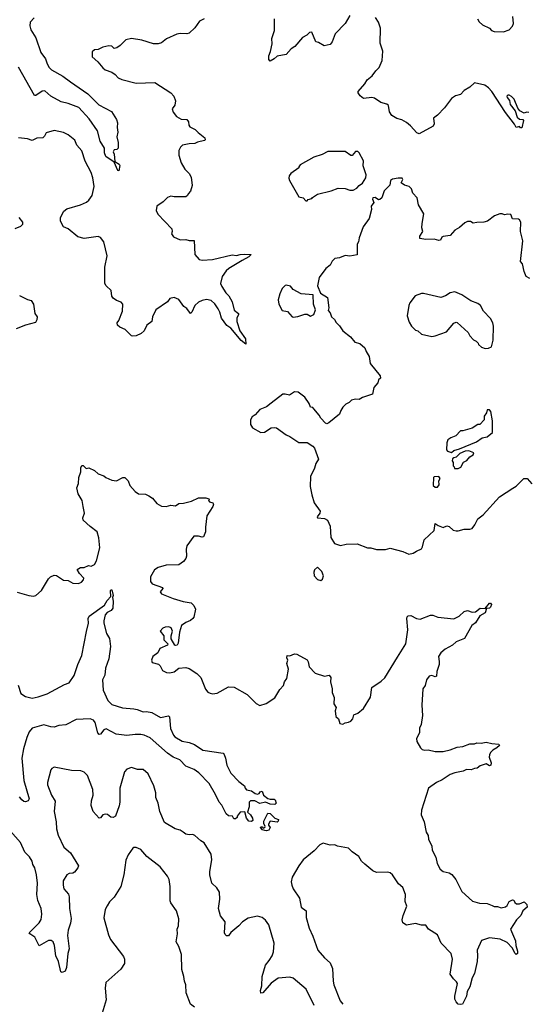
# Model space of a CAD drawing. Extents: x 2057697 to 2160550, y 827490 to 1016834.
# Tile 270 of 509: x 2102496 to 2106893, y 942635 to 951158. Entities that reach past the tile are written whole.
import ezdxf

# ---------------------------------------------------------------- set-up
doc = ezdxf.new("R2010")
doc.units = 0

msp = doc.modelspace()

# ---------------------------------------------------------------- linework, layer by layer
at = {"layer": '0CON20XD'}
for points in [[(2102620.6, 951175), (2102587.1, 951135), (2102584.2, 951105), (2102591.2, 951071.2), (2102635, 951000), (2102678.9, 950875), (2102719.3, 950819.3), (2102733.3, 950775), (2102750.6, 950745), (2102772.5, 950725), (2102868.6, 950668.6), (2102935, 950619.4), (2103085, 950516.9), (2103182.1, 950422.1), (2103291.7, 950361.7), (2103333.6, 950293.6), (2103343.3, 950265), (2103340, 950225), (2103346.2, 950185), (2103337.5, 950145), (2103350, 950095), (2103350, 950045), (2103337, 950033), (2103315, 950030), (2103306.7, 950015), (2103314.3, 949994.3), (2103320, 949930), (2103356.8, 949906.8), (2103362.5, 949895), (2103355, 949850), (2103345, 949852.5), (2103313.9, 949923.9), (2103242.5, 949975), (2103231.2, 950005), (2103230.9, 950045), (2103193.4, 950105), (2103170.9, 950195), (2103099, 950299), (2103008.4, 950398.4), (2102915, 950433.3), (2102854.4, 950445.6), (2102767.1, 950495), (2102715, 950540.8), (2102691.3, 950538.7), (2102635, 950501.2), (2102625, 950501.2), (2102485, 950745.6)], [(2104094.2, 951165), (2104051.9, 951145), (2104014.1, 951085.9), (2103965, 951040), (2103945, 951034), (2103885, 951037.5), (2103857.7, 951032.3), (2103767.3, 950992.7), (2103725, 950956.2), (2103695, 950950), (2103655, 950950), (2103555, 950980), (2103464.2, 950995.8), (2103415, 950983.3), (2103365.9, 950934.1), (2103337.5, 950915), (2103315, 950907.5), (2103295, 950927.5), (2103268.3, 950931.7), (2103215, 950921.2), (2103175, 950900), (2103143, 950897), (2103125, 950880), (2103123.3, 950835), (2103172.7, 950792.7), (2103215, 950740), (2103235, 950723.8), (2103295, 950704.2), (2103324.2, 950684.2), (2103350, 950655), (2103380.7, 950640.7), (2103505, 950608.5), (2103665, 950614.2), (2103805.4, 950525.4), (2103830.8, 950495), (2103844.3, 950455), (2103840.9, 950419.1), (2103816, 950385), (2103825.9, 950355.9), (2103855, 950320), (2103895, 950296), (2103945, 950292.5), (2103957.1, 950275), (2103960, 950245), (2103969.3, 950229.3), (2104015, 950208.6), (2104040.7, 950180.7), (2104100, 950135), (2104102.5, 950117.5), (2104096.7, 950113.3), (2104035, 950098.8), (2104013.8, 950086.2), (2103965, 950084.2), (2103905, 950071.2), (2103888.8, 950055), (2103874.3, 950025.7), (2103874.2, 949985), (2103895, 949917.5), (2103926.7, 949865), (2103965, 949826.7), (2103981.2, 949795), (2103988.8, 949721.2), (2103976.4, 949673.6), (2103955, 949650), (2103950, 949635), (2103935, 949623.8), (2103835, 949623.1), (2103805, 949631.2), (2103775, 949618), (2103737.9, 949582.1), (2103683.8, 949545), (2103679.2, 949505), (2103691.4, 949475), (2103815, 949346.2), (2103817.5, 949325), (2103812, 949305), (2103829.5, 949279.5), (2103885, 949251.2), (2103935, 949255.7), (2103965, 949246.2), (2104006.4, 949246.4), (2104012.9, 949125), (2104051.7, 949081.7), (2104075, 949075.7), (2104165, 949081.1), (2104335, 949121.2), (2104375, 949116), (2104405, 949125.8), (2104445, 949129.2), (2104500, 949125), (2104480, 949105), (2104423.6, 949073.6), (2104306, 949005), (2104283.8, 948985), (2104250, 948935), (2104236.2, 948875), (2104247.7, 948847.7), (2104282.7, 948792.7), (2104307, 948767), (2104335, 948716.7), (2104354.3, 948644.3), (2104392, 948615), (2104392.5, 948605), (2104375.8, 948574.2), (2104375.7, 948545), (2104402, 948465), (2104451.1, 948395), (2104455, 948350), (2104415, 948381.9), (2104325, 948488), (2104290.6, 948510.6), (2104243.2, 948573.2), (2104229.6, 948625), (2104215, 948654.2), (2104185, 948698.1), (2104155, 948726.4), (2104115, 948736.4), (2104075, 948727.5), (2104045, 948711.9), (2104012, 948685), (2103988, 948625), (2103975, 948613.3), (2103945, 948656.7), (2103917.5, 948675), (2103873.8, 948735), (2103835, 948752.9), (2103796.7, 948745), (2103775.6, 948714.4), (2103673.8, 948645), (2103645.8, 948585), (2103641.2, 948545), (2103595.8, 948514.2), (2103573.3, 948465), (2103549.5, 948440.5), (2103505, 948421.2), (2103475, 948417.5), (2103465, 948422.5), (2103410, 948475), (2103362.5, 948495), (2103343.9, 948513.9), (2103341.2, 948535), (2103356, 948555), (2103386.2, 948635), (2103390, 948695), (2103373.6, 948713.6), (2103335, 948726.2), (2103305, 948746.7), (2103294.2, 948764.2), (2103288.8, 948815), (2103246.2, 948855), (2103234, 948875), (2103233.3, 949015), (2103253.3, 949115), (2103224.4, 949235), (2103195, 949272), (2103175, 949281.4), (2103055, 949264.4), (2102998.8, 949278.8), (2102915, 949348.8), (2102876, 949366), (2102848, 949415), (2102848.8, 949445), (2102879.7, 949500.3), (2102905, 949520.8), (2103022.5, 949555), (2103075, 949578.6), (2103095.4, 949594.6), (2103122.9, 949635), (2103141.1, 949715), (2103129.7, 949789.7), (2103115.6, 949835), (2103062.4, 949932.4), (2103035, 950022.5), (2102991.2, 950071.2), (2102972.5, 950115), (2102915, 950161.2), (2102875, 950182), (2102795, 950198.8), (2102725, 950177.5), (2102710.7, 950149.3), (2102695, 950136.2), (2102645, 950132), (2102605, 950111.2), (2102565, 950126.2), (2102485, 950134.2)], [(2105355.8, 951195), (2105314.5, 951125.5), (2105228, 951035), (2105202.7, 950967.3), (2105185, 950943.8), (2105132.3, 950932.3), (2105085, 950960), (2105060, 950965), (2105025, 951050), (2105005, 951047.5), (2104982.5, 951025), (2104946.7, 951005), (2104880, 950925), (2104847.5, 950905), (2104805, 950856.7), (2104725, 950842), (2104700.3, 950819.7), (2104665, 950800), (2104653.8, 950813.8), (2104654, 950845), (2104668.3, 950881.7), (2104682.1, 950947.9), (2104679.5, 950995), (2104703.6, 951065), (2104702.9, 951165)], [(2106905, 950353.8), (2106885, 950356), (2106865, 950348.8), (2106827.7, 950367.7), (2106811.4, 950391.4), (2106779.8, 950469.8), (2106755, 950494.2), (2106735, 950504), (2106723.3, 950505), (2106716.2, 950495), (2106718, 950485), (2106737.2, 950457.2), (2106745, 950423.8), (2106787.5, 950367.5), (2106803.8, 950315), (2106825, 950296.2), (2106854.1, 950294.1), (2106860, 950285), (2106845, 950222.5), (2106835, 950222.5), (2106825, 950232.5), (2106795, 950224), (2106782.3, 950252.3), (2106705, 950354.5), (2106585.9, 950535.9), (2106555, 950569.2), (2106525, 950590), (2106435, 950610), (2106395, 950572.9), (2106344.5, 950545.5), (2106315, 950510), (2106270.9, 950499.1), (2106236.2, 950475), (2106175.7, 950394.3), (2106115, 950331.2), (2106080, 950305), (2106086, 950255), (2106076.7, 950235), (2105955, 950168.9), (2105935, 950177.5), (2105879.7, 950239.7), (2105846.6, 950266.6), (2105805, 950290), (2105762.3, 950302.3), (2105718.3, 950328.3), (2105699.5, 950359.5), (2105691.2, 950415), (2105677, 950427), (2105625, 950442), (2105569.7, 950479.7), (2105545, 950484.3), (2105475, 950476.7), (2105445, 950497.5), (2105427.5, 950525), (2105427.5, 950535), (2105486.1, 950603.9), (2105505, 950635.8), (2105549.2, 950670.8), (2105579.4, 950715), (2105608.6, 950745), (2105634.2, 950805.8), (2105640.8, 950885), (2105619.5, 950955), (2105621.5, 951085), (2105602.9, 951135), (2105577.4, 951177.4)], [(2106460, 951165), (2106475, 951140), (2106505, 951112), (2106565, 951083.3), (2106582.5, 951065), (2106605, 951056.2), (2106687.3, 951052.7), (2106735, 951068.8), (2106765, 951102.5), (2106772, 951125), (2106766.7, 951185)], [(2104985, 949590), (2104995, 949600), (2105025, 949610), (2105030.7, 949619.3), (2105075, 949647.5), (2105195, 949676.7), (2105255, 949700), (2105315, 949696.7), (2105355, 949682.5), (2105385, 949682.5), (2105415, 949700), (2105436.1, 949723.9), (2105465, 949743.3), (2105495, 949790), (2105495.8, 949815), (2105472.3, 949892.3), (2105473.8, 949935), (2105435.9, 950005.9), (2105425, 950016.7), (2105405, 950016.7), (2105375, 949982.5), (2105365, 949983.3), (2105315, 950016.7), (2105165, 950016), (2105115, 949991.2), (2105045, 949968.8), (2104925, 949902.5), (2104912.5, 949885), (2104912.5, 949875), (2104843.3, 949825), (2104830, 949805), (2104827.5, 949785), (2104833.3, 949765), (2104913.6, 949623.6), (2104950, 949615), (2104975, 949590), (2104985, 949590)], [(2106915, 948916.2), (2106883.8, 948935), (2106865, 948977.5), (2106851.2, 949045), (2106832.5, 949065), (2106854.2, 949245), (2106833.8, 949325), (2106836.2, 949405), (2106826.2, 949425), (2106815, 949431.2), (2106763.9, 949433.9), (2106750.7, 949470.7), (2106725, 949473.3), (2106695, 949467.5), (2106675, 949477.5), (2106655, 949476.7), (2106609.3, 949460.7), (2106547.5, 949415), (2106515, 949403.8), (2106455, 949403.3), (2106425, 949396.7), (2106400.8, 949410.8), (2106375, 949411.4), (2106350.4, 949399.6), (2106305, 949358.8), (2106265, 949336.2), (2106225, 949290), (2106165, 949281.2), (2106153.3, 949275), (2106139.3, 949250.7), (2106125, 949247.5), (2106085, 949258.8), (2106015, 949253.8), (2105962.5, 949265), (2105962.5, 949285), (2105986.7, 949325), (2105980, 949355), (2105981.2, 949395), (2105996.2, 949476.2), (2105950, 949555), (2105937.5, 949615), (2105902.5, 949655), (2105890, 949695), (2105870, 949715), (2105830, 949725), (2105800, 949745), (2105813.3, 949775), (2105810, 949785), (2105772.6, 949787.4), (2105725, 949777.1), (2105706.7, 949765), (2105702.5, 949725), (2105652.5, 949675), (2105633.3, 949616.7), (2105615, 949600), (2105605, 949597.5), (2105575, 949618.8), (2105553.8, 949615), (2105551.2, 949605), (2105563.3, 949575), (2105540, 949545), (2105543.3, 949515), (2105521.7, 949438.3), (2105471.2, 949365), (2105435, 949270), (2105430, 949235), (2105418.8, 949215), (2105417.5, 949122.5), (2105355, 949110), (2105315, 949116.7), (2105265, 949096.2), (2105225, 949090), (2105201.7, 949068.3), (2105185, 949032.5), (2105146.7, 949005), (2105090, 948925), (2105076.7, 948855), (2105100.7, 948790.7), (2105161.7, 948751.7), (2105172.5, 948665), (2105168.3, 948641.7)], [(2102487.5, 949445), (2102520, 949405), (2102520, 949385), (2102503, 949367), (2102455, 949347.5)], [(2104865, 948583.8), (2104905, 948590), (2104965, 948610), (2104985, 948607.5), (2105015, 948592.5), (2105043, 948607), (2105057.5, 948645), (2105041.2, 948695), (2105037.5, 948775), (2104935, 948785.8), (2104865, 948821.2), (2104842.3, 948852.3), (2104805, 948860.8), (2104795, 948858), (2104769.7, 948830.3), (2104748, 948785), (2104736.1, 948733.9), (2104740.8, 948695), (2104770.3, 948640.3), (2104815, 948632.5), (2104855, 948586.7), (2104865, 948583.8)], [(2102495, 948770), (2102562.5, 948735), (2102595, 948726.2), (2102615.8, 948695.8), (2102628, 948615), (2102646, 948585), (2102645, 948560), (2102633.6, 948536.4), (2102545, 948513.3), (2102465, 948481.2)], [(2106527, 948313), (2106555, 948313.3), (2106582.5, 948325), (2106596.2, 948385), (2106598.8, 948505), (2106593.3, 948535), (2106575, 948572.5), (2106513.3, 948635), (2106487.5, 948685), (2106465, 948700), (2106403.9, 948723.9), (2106326.1, 948776.1), (2106265, 948803.3), (2106225, 948793.3), (2106183.9, 948766.1), (2106143.6, 948753.6), (2105993.6, 948786.4), (2105975, 948786.7), (2105921.7, 948768.3), (2105875, 948707.5), (2105865.9, 948684.1), (2105852, 948595), (2105868.3, 948538.3), (2105890, 948505), (2105925, 948470), (2105943.6, 948463.6), (2105976.4, 948436.4), (2106065, 948416.7), (2106095, 948420), (2106193.6, 948456.4), (2106255, 948530), (2106275, 948538.8), (2106285, 948536.7), (2106379.3, 948449.3), (2106395, 948420), (2106427, 948387), (2106450, 948375), (2106467, 948357), (2106470, 948345), (2106495, 948323.3), (2106527, 948313)], [(2105168.3, 948641.7), (2105185, 948620), (2105197.5, 948585), (2105223, 948563), (2105236.4, 948536.4), (2105265, 948507.5), (2105294.1, 948464.1), (2105361.2, 948411.2), (2105397.7, 948367.7), (2105442.5, 948355), (2105486.1, 948316.1), (2105496.2, 948285), (2105521.7, 948241.7), (2105532.3, 948182.3), (2105617.5, 948075), (2105620, 948055), (2105605, 948040), (2105597.5, 948015), (2105562.5, 947975), (2105552.5, 947915), (2105465, 947886.7), (2105435, 947870), (2105405, 947872.5), (2105370, 947865), (2105350, 947845), (2105320.7, 947829.3), (2105295, 947802.5), (2105276.7, 947775), (2105265, 947742.5), (2105172.3, 947667.7), (2105155, 947660), (2105144, 947664), (2105105, 947707.5), (2105091.2, 947735), (2105045, 947790), (2105035, 947800), (2105013.3, 947805), (2105002, 947835), (2104965, 947891.2), (2104907.5, 947935), (2104875, 947935.6), (2104833.6, 947906.4), (2104795, 947916.7), (2104774.6, 947915.4), (2104675, 947838.8), (2104635, 947808), (2104575.9, 947784.1), (2104535, 947736.7), (2104510.5, 947719.5), (2104493.8, 947695), (2104493.8, 947655), (2104512.5, 947625), (2104583.9, 947583.9), (2104615, 947586.2), (2104675, 947623.8), (2104705, 947628.8), (2104720, 947625), (2104805, 947563.8), (2104835, 947551.2), (2104915, 947496.7), (2104985, 947498.8), (2105035, 947466.7), (2105048.8, 947448.8), (2105084, 947355), (2105060, 947315), (2105048, 947275), (2105013.8, 947205), (2105012.3, 947117.7), (2105025.7, 947045), (2105047.8, 946975), (2105098.6, 946905), (2105095.7, 946885), (2105073.8, 946855), (2105076.4, 946846.4), (2105135, 946841.1), (2105160.8, 946825), (2105183.8, 946775), (2105190, 946675), (2105222.4, 946622.4), (2105275, 946605.7), (2105323, 946617), (2105419.5, 946619.5), (2105507.3, 946587.3), (2105535.9, 946585.9), (2105585, 946571.2), (2105665, 946572), (2105705, 946583.8), (2105815, 946553.8), (2105865, 946532.5), (2105905, 946538.8), (2105931.7, 946558.3), (2105975, 946577.5), (2105986.2, 946595), (2105998.8, 946655), (2106084.4, 946735.6), (2106095, 946797.5), (2106120.5, 946780.5), (2106165, 946763.3), (2106195, 946776.7), (2106215, 946770), (2106249.3, 946739.3), (2106275, 946733.3), (2106295, 946732.5), (2106347, 946747), (2106395, 946746.7), (2106415, 946754), (2106438.8, 946785), (2106465, 946837.5), (2106509.5, 946870.5), (2106652.9, 947027.1), (2106767.7, 947102.3), (2106795, 947118.8), (2106862.5, 947185), (2106890, 947185), (2106930.7, 947140.7)], [(2106235, 947412.5), (2106255, 947430), (2106305, 947443.3), (2106452.5, 947505), (2106501.3, 947538.7), (2106545, 947545.8), (2106592.5, 947585), (2106592.5, 947685), (2106577, 947767), (2106565, 947780), (2106545, 947780), (2106540, 947755), (2106520, 947725), (2106520, 947695), (2106480, 947655), (2106465, 947652.5), (2106415, 947622.5), (2106335, 947600), (2106315, 947600), (2106272.5, 947555), (2106231.2, 947538.8), (2106205, 947520), (2106196.7, 947495), (2106193.6, 947433.6), (2106202.5, 947422.5), (2106235, 947412.5)], [(2106261.7, 947271.7), (2106295, 947272.5), (2106316.7, 947285), (2106341.2, 947328.8), (2106368.3, 947341.7), (2106395, 947372.5), (2106425, 947392.5), (2106428.3, 947408.3), (2106385, 947425.7), (2106355, 947421.9), (2106307.3, 947402.7), (2106275, 947370), (2106255, 947366.7), (2106245, 947357.5), (2106240.7, 947340.7), (2106250, 947325), (2106250, 947295), (2106258.3, 947288.3), (2106261.7, 947271.7)], [(2102475, 946201.2), (2102575, 946173.3), (2102615, 946168.8), (2102635.8, 946174.2), (2102683.9, 946216.1), (2102745, 946316.7), (2102764, 946336), (2102795, 946350), (2102815, 946346.2), (2102876.1, 946306.1), (2102915, 946303.3), (2102955, 946281.2), (2103005, 946276.2), (2103032.3, 946287.7), (2103049.7, 946310.3), (2103052, 946325), (2103014.7, 946364.7), (2102995, 946397.5), (2103022.9, 946417.1), (2103055, 946416.6), (2103092.7, 946432.7), (2103115, 946428), (2103145, 946441.2), (2103161.4, 946475), (2103189.2, 946585), (2103181.4, 946671.4), (2103168, 946725), (2103105, 946771.2), (2103046.2, 946825), (2103044.2, 946845), (2103056.7, 946885), (2103047, 946943), (2103037.3, 946997.3), (2103001.2, 947055), (2102990.8, 947105), (2103005.7, 947144.3), (2103008, 947195), (2103026.4, 947243.6), (2103025, 947280), (2103035, 947297.5), (2103045, 947297.5), (2103073, 947273), (2103095, 947277.5), (2103145, 947256.7), (2103176.4, 947226.4), (2103225, 947208.8), (2103242.5, 947195), (2103295, 947172), (2103335, 947166.2), (2103390, 947195), (2103406.1, 947196.1), (2103435.7, 947165.7), (2103448.8, 947125), (2103495, 947073.8), (2103525, 947053.8), (2103585, 947051.2), (2103615.9, 947035.9), (2103645, 947016.7), (2103685, 946971.2), (2103725, 946946.2), (2103765, 946943.8), (2103805, 946956.2), (2103845, 946950), (2103875, 946968.8), (2103915, 946972), (2103985, 946991.2), (2104045, 947020), (2104107.7, 947017.7), (2104135, 947010), (2104140, 947005), (2104130, 946995), (2104140, 946985), (2104167.5, 946975), (2104173.3, 946965), (2104168, 946945), (2104117.9, 946862.1), (2104104, 946765), (2104104, 946725), (2104087.7, 946682.3), (2104075, 946678.8), (2104045, 946688), (2104005, 946686.7), (2103945, 946602.5), (2103936.7, 946575), (2103941.2, 946515), (2103935.7, 946494.3), (2103915, 946468.8), (2103875, 946438), (2103765, 946437.5), (2103695, 946415.6), (2103664.2, 946395), (2103628.8, 946335), (2103630, 946295), (2103642, 946275), (2103733.6, 946243.6), (2103736.7, 946235), (2103714, 946205), (2103725, 946186.7), (2103825, 946148), (2103912.1, 946122.1), (2103980, 946110), (2104005, 946086.7), (2104020, 946055), (2104004.1, 945985.9), (2103995, 945973.3), (2103975, 945956.2), (2103935, 945940), (2103898.8, 945915), (2103881.2, 945855), (2103869.3, 945760.7), (2103860, 945745), (2103845, 945740), (2103840, 945745), (2103808.3, 945798.3), (2103807.5, 945825), (2103820, 945865), (2103807.5, 945895), (2103787, 945903), (2103755, 945900), (2103735, 945890), (2103712.5, 945865), (2103743.3, 945825), (2103745, 945790), (2103780, 945755), (2103777.5, 945745), (2103710, 945715), (2103693, 945677), (2103650, 945645), (2103637.5, 945615), (2103642.5, 945595), (2103698.3, 945578.3), (2103712.5, 945565), (2103733.6, 945523.6), (2103767, 945507), (2103795, 945503.8), (2103835, 945514), (2103875, 945544), (2103935, 945549.4), (2103965, 945541.1), (2104029.2, 945499.2), (2104064.3, 945465), (2104105, 945362.5), (2104125, 945337.5), (2104145, 945327.5), (2104165, 945323.3), (2104205, 945327.5), (2104305, 945382), (2104355, 945380), (2104465.8, 945315.8), (2104545, 945240), (2104575, 945222.5), (2104631.7, 945238.3), (2104705, 945286.7), (2104749.3, 945360.7), (2104781.2, 945395), (2104790, 945425), (2104808.8, 945455), (2104823.3, 945535), (2104810, 945585), (2104817.5, 945615), (2104810, 945635), (2104812.5, 945655), (2104835, 945650), (2104875, 945667.5), (2104895, 945666.7), (2104985, 945617.5), (2104995, 945600), (2105003.3, 945555), (2105055, 945500), (2105135, 945476.2), (2105176.7, 945485), (2105190, 945465), (2105187.5, 945425), (2105203.3, 945365), (2105203.6, 945333.6), (2105220.7, 945290.7), (2105218, 945235), (2105237, 945203), (2105227.5, 945175), (2105233.3, 945125), (2105257.5, 945105), (2105270, 945065), (2105295, 945060), (2105315, 945072.5), (2105345, 945076.7), (2105365, 945086.7), (2105380, 945105), (2105389.2, 945140.8), (2105426.1, 945153.9), (2105475, 945196.7), (2105535.8, 945294.2), (2105545, 945376.7), (2105627.9, 945432.1), (2105657.8, 945462.2), (2105769.1, 945640.9), (2105840, 945755), (2105857.3, 945877.3), (2105848.8, 945975), (2105851.2, 945988.8), (2105861.2, 945998.8), (2105885, 946000), (2105934.1, 945974.1), (2105965, 945967.5), (2106055, 946002.5), (2106075, 946002.5), (2106117, 945987), (2106255, 945972), (2106302.5, 945995), (2106345, 946036.2), (2106375, 946043.8), (2106415, 946028), (2106445, 946033.3), (2106485, 946063.3), (2106527.5, 946062.5), (2106565, 946107.5), (2106575, 946107.5), (2106582.5, 946095), (2106575, 946072.5), (2106565, 946063.8), (2106540, 946060), (2106528.8, 946025), (2106482, 945998), (2106442.4, 945937.6), (2106413.3, 945915), (2106349.7, 945800.3), (2106275, 945772.5), (2106245, 945744.2), (2106182, 945708), (2106145, 945678), (2106124.3, 945645), (2106128, 945602), (2106130, 945575), (2106110, 945515), (2106106.7, 945475), (2106095, 945470), (2106065, 945480), (2106043.3, 945475), (2106018.8, 945445), (2106007.5, 945395), (2105988, 945365), (2105979.2, 945225), (2105985.7, 945135), (2105972.3, 945057.7), (2105958.8, 945025), (2105960, 944985), (2105933.8, 944935), (2105935, 944910), (2105966.4, 944856.4), (2105981.7, 944841.7), (2106005, 944833.8), (2106035, 944838.8), (2106095, 944823.8), (2106165, 944822.5), (2106225, 944837.5), (2106285, 944861.2), (2106335, 944866), (2106395, 944890), (2106435, 944890), (2106455, 944898), (2106493.6, 944896.4), (2106535, 944903.3), (2106585, 944891.2), (2106645, 944886.7), (2106652.5, 944875), (2106630, 944855), (2106595, 944836.2), (2106574, 944815), (2106564.2, 944795), (2106561.2, 944775), (2106580, 944725), (2106577.5, 944705), (2106565, 944700), (2106535, 944717.5), (2106485, 944700), (2106459.5, 944680.5), (2106435, 944676.2), (2106405, 944664.2), (2106365, 944666.7), (2106337, 944653), (2106265, 944639.2), (2106225, 944624.2), (2106155, 944578), (2106105, 944555.8), (2106036.2, 944505), (2105976, 944315), (2105973.8, 944275), (2105998, 944215), (2106015.9, 944125.9), (2106034, 944095), (2106036, 944065), (2106064.2, 944005), (2106069.1, 943969.1), (2106099.3, 943909.3), (2106110.8, 943855), (2106138.6, 943805), (2106165, 943784.5), (2106215, 943774.4), (2106239.7, 943759.7), (2106274, 943715), (2106325, 943611.2), (2106417.7, 943527.7), (2106479.3, 943509.3), (2106545, 943508), (2106589.3, 943489.3)], [(2106095, 947110), (2106115, 947111.2), (2106129.3, 947130.7), (2106127.5, 947165), (2106137, 947187), (2106125, 947202.5), (2106085, 947200), (2106080, 947195), (2106077.5, 947125), (2106095, 947110)], [(2105105, 946303.3), (2105118.8, 946315), (2105126.7, 946345), (2105112.3, 946382.3), (2105075, 946420), (2105050, 946395), (2105043.3, 946375), (2105046.7, 946345), (2105075, 946311.2), (2105105, 946303.3)], [(2102483.2, 945396.8), (2102506.4, 945326.4), (2102545, 945298.6), (2102605, 945284.4), (2102655, 945295.5), (2102735, 945322.5), (2102885, 945403.9), (2102925, 945418.5), (2102968.8, 945481.2), (2102998.5, 945575), (2103035.5, 945655), (2103075, 945862.5), (2103090.8, 945935), (2103090, 945975), (2103096.5, 945995), (2103230.3, 946089.7), (2103255, 946130), (2103286.4, 946163.6), (2103282.9, 946215), (2103285, 946223.3), (2103295, 946224), (2103305.7, 946175), (2103298.8, 946155), (2103304.3, 946124.3), (2103302, 946065), (2103287.5, 946045), (2103254.7, 946025.3), (2103236.9, 946005), (2103224.5, 945955.5), (2103224.4, 945935), (2103248.9, 945845), (2103275, 945802.5), (2103282.5, 945732.5), (2103267.3, 945625), (2103240, 945545), (2103232.2, 945485), (2103214.4, 945445), (2103218.1, 945355), (2103260.6, 945265), (2103295, 945230), (2103385, 945200.5), (2103485, 945193.8), (2103514.2, 945185.8), (2103565, 945166.5), (2103595, 945168.9), (2103640.9, 945160.9), (2103715, 945117.5), (2103785, 945133.3), (2103793.8, 945123.8), (2103802, 945022), (2103828.1, 944965), (2103840.5, 944950.5), (2103902.4, 944912.4), (2103965, 944902.2), (2104011.2, 944885), (2104083.3, 944835), (2104257.5, 944807.5), (2104267, 944797), (2104277.5, 944765), (2104290, 944705), (2104325.9, 944635.9), (2104394.3, 944564.3), (2104442.5, 944525), (2104447.5, 944505), (2104460.7, 944490.7), (2104505, 944483.8), (2104535, 944460), (2104555, 944454.3), (2104569.5, 944460.5), (2104577.5, 944475), (2104595, 944480), (2104608.8, 944445), (2104645, 944416.2), (2104665, 944410), (2104700.8, 944410.8), (2104710, 944405), (2104717.1, 944375), (2104705, 944364.2), (2104665, 944367.5), (2104626, 944386), (2104575, 944374), (2104533.8, 944396.2), (2104495, 944397.5), (2104482.5, 944385), (2104484, 944345), (2104468.3, 944298.3), (2104495.9, 944275.9), (2104513.8, 944245), (2104516.2, 944225), (2104505, 944216.7), (2104481.7, 944221.7), (2104460, 944245), (2104445, 944300), (2104405, 944297.5), (2104380, 944265), (2104378.3, 944251.7), (2104365, 944240), (2104351.7, 944241.7), (2104340, 944265), (2104305, 944266.2), (2104285, 944283.8), (2104247.8, 944357.8), (2104223.5, 944385), (2104192.5, 944452.5), (2104136.2, 944545), (2104048.8, 944638.8), (2104008.5, 944668.5), (2103935, 944697.1), (2103882.1, 944752.1), (2103825, 944775.5), (2103775, 944807.7), (2103625, 944940.3), (2103575, 944964.1), (2103545, 944970), (2103495, 944971.6), (2103425, 944960.9), (2103332.2, 944972.2), (2103245, 945019.4), (2103225, 945010.8), (2103195, 944974.2), (2103185, 944971.2), (2103172.5, 944985), (2103150, 945075), (2103133.8, 945095), (2103105, 945107.3), (2102985, 945101.1), (2102895, 945055.5), (2102835, 945047.9), (2102795, 945035.4), (2102765, 945036.2), (2102705, 945055.5), (2102604, 945025), (2102577.1, 944995), (2102556.7, 944943.3), (2102528.5, 944845), (2102515.4, 944765), (2102532.4, 944572.4), (2102579.2, 944415), (2102568.7, 944395), (2102546.7, 944386.7), (2102530.8, 944390.8), (2102515.5, 944405), (2102495, 944430.6)], [(2105046.2, 942625), (2104977.5, 942765), (2104865, 942860), (2104835, 942870.8), (2104735, 942862), (2104672.8, 942817.2), (2104602.5, 942735), (2104585, 942732.5), (2104582, 942755), (2104592, 942795), (2104597.5, 942875), (2104625.5, 942975), (2104656.5, 943015), (2104683.8, 943055), (2104695, 943088.8), (2104698.9, 943165), (2104652.4, 943322.4), (2104625, 943364.3), (2104595.4, 943385.4), (2104555, 943398.6), (2104475, 943381.1), (2104425, 943348.1), (2104395, 943314.3), (2104324.3, 943255.7), (2104305, 943228.8), (2104288.3, 943228.3), (2104275, 943240), (2104268.8, 943255), (2104275, 943350), (2104235, 943400), (2104218, 943465), (2104228, 943545), (2104226.2, 943605), (2104203, 943643), (2104160, 943685), (2104142, 943755), (2104142, 943785), (2104161.2, 943885), (2104153.8, 943935), (2104095, 944032.5), (2104065, 944050), (2104012.5, 944095), (2103995, 944103.8), (2103965, 944102), (2103935, 944108.8), (2103912.5, 944125), (2103885, 944142.5), (2103842.5, 944155), (2103748.8, 944208.8), (2103710, 944305), (2103694.2, 944375.8), (2103675.6, 944425), (2103674.5, 944464.5), (2103657.6, 944527.6), (2103608.8, 944628.8), (2103565, 944666.7), (2103515, 944668.8), (2103465, 944683.8), (2103425, 944670), (2103405, 944647.5), (2103364.3, 944505), (2103364.2, 944385), (2103357.9, 944352.1), (2103326, 944265), (2103305, 944251.2), (2103285, 944256.2), (2103257.9, 944277.9), (2103235, 944281.4), (2103216.7, 944275), (2103195, 944250), (2103185, 944247.5), (2103131.2, 944305), (2103116, 944355), (2103117.5, 944395), (2103132.9, 944445), (2103130, 944495), (2103082.5, 944615), (2103053.3, 944645), (2103025, 944656), (2102945, 944657.5), (2102793.6, 944686.4), (2102775, 944677.5), (2102766.7, 944665), (2102737.5, 944555), (2102737.5, 944535), (2102771.2, 944445), (2102802.7, 944392.7), (2102795.6, 944305), (2102811.9, 944215), (2102814.5, 944154.5), (2102830.3, 944100.3), (2102876.9, 943995), (2102935.7, 943945), (2103006, 943835), (2102998.8, 943815), (2102971.2, 943778.8), (2102955, 943770), (2102925, 943767.1), (2102905, 943755.8), (2102871.5, 943705), (2102871.8, 943665), (2102879.4, 943635), (2102917.4, 943587.4), (2102924.5, 943565), (2102927.9, 943465), (2102940.9, 943379.1), (2102935, 943336.7), (2102916.2, 943276.2), (2102909.7, 943229.7), (2102925.8, 943114.2), (2102913.8, 943075), (2102902.5, 942955), (2102888.8, 942921.2), (2102865, 942909.2), (2102851.2, 942915), (2102831.4, 943005), (2102808.1, 943055), (2102798.6, 943145), (2102785.6, 943175.6), (2102768.3, 943188.3), (2102745, 943187.5), (2102665, 943142.5), (2102627.4, 943217.4), (2102583.3, 943245), (2102577.5, 943255), (2102665, 943339.2), (2102680.8, 943369.2), (2102688.1, 943415), (2102683.3, 943465), (2102652.5, 943535), (2102643.1, 943586.9), (2102648.8, 943685), (2102642.7, 943755), (2102628.2, 943815), (2102609.2, 943845), (2102603.8, 943875), (2102581.7, 943911.7), (2102541.2, 943951.2), (2102502, 944035), (2102415, 944133.8)], [(2104635, 944136.7), (2104618.3, 944138.3), (2104600, 944145), (2104582.5, 944165), (2104585, 944170), (2104595, 944170), (2104605, 944160), (2104620, 944165), (2104622.5, 944175), (2104610.7, 944200.7), (2104610.7, 944219.3), (2104645, 944290), (2104665, 944287.5), (2104705, 944247.5), (2104736.7, 944235), (2104735, 944220), (2104725, 944212.5), (2104665, 944220), (2104650, 944195), (2104650, 944185), (2104666.2, 944166.2), (2104655, 944143.8), (2104635, 944136.7)], [(2104009.3, 942609.3), (2103975.9, 942635.9), (2103939.2, 942735), (2103934, 942804), (2103922, 942835), (2103917.1, 942877.1), (2103900.8, 942935), (2103898.8, 943065), (2103873.8, 943135), (2103850.8, 943175), (2103864, 943245), (2103860, 943285), (2103870, 943315), (2103873.8, 943375), (2103853.6, 943443.6), (2103805, 943513.3), (2103799.7, 943529.7), (2103799.4, 943655), (2103790, 943715), (2103776.2, 943745), (2103713.8, 943825), (2103596.2, 943915), (2103545, 943976), (2103505, 943993.8), (2103485, 943993.3), (2103475, 943986.2), (2103435, 943927.5), (2103415.9, 943884.1), (2103398, 943755), (2103371.2, 943655), (2103315, 943562.5), (2103275, 943522.5), (2103255, 943487.5), (2103236.2, 943455), (2103225.8, 943385), (2103264.2, 943235), (2103281.2, 943195), (2103395, 943050), (2103404, 943025), (2103402.7, 942987.3), (2103372.1, 942937.9), (2103242.5, 942825), (2103235.7, 942775), (2103245.6, 942675), (2103211.5, 942558.5)], [(2106589.3, 943489.3), (2106605, 943482.5), (2106635, 943482.5), (2106665, 943470), (2106705, 943480), (2106718.8, 943491.2), (2106736.7, 943525), (2106765, 943540), (2106775, 943537.5), (2106785, 943517.5), (2106800, 943505), (2106825, 943506.2), (2106865, 943523.3), (2106889.5, 943499.5), (2106890, 943475), (2106855, 943443.3), (2106836, 943405), (2106799.2, 943365), (2106748, 943285), (2106791.4, 943185), (2106793.8, 943145), (2106808, 943095), (2106806.7, 943075), (2106795, 943067.5), (2106787.5, 943075), (2106761.2, 943125), (2106719.3, 943169.3), (2106658.3, 943198.3), (2106565, 943209.4), (2106495, 943186.7), (2106457.5, 943105), (2106461.4, 943055), (2106457.1, 943005), (2106435, 942902.5), (2106416, 942865), (2106393.8, 942785), (2106371.2, 942745), (2106366, 942705), (2106332.5, 942637.5), (2106315, 942632.5), (2106295, 942637.5), (2106275, 942657.5), (2106265, 942680), (2106264.3, 942705), (2106287.1, 942815), (2106280.6, 942830.6), (2106254.3, 942854.3), (2106223.8, 942895), (2106244.3, 943025), (2106233.8, 943075), (2106145.5, 943165.5), (2106114, 943235), (2106037.5, 943285), (2106015, 943318.8), (2105975, 943321.2), (2105925, 943333.8), (2105845, 943321.2), (2105815, 943340), (2105808.8, 943365), (2105817.1, 943405), (2105849.4, 943485), (2105835.8, 943525), (2105836.9, 943585), (2105815.6, 943645), (2105777.3, 943677.3), (2105724.6, 943754.6), (2105705, 943774.2), (2105685, 943780), (2105585, 943776), (2105555, 943791.4), (2105485, 943848.5), (2105456.4, 943875), (2105433.1, 943915), (2105375, 943954.3), (2105345, 943985.7), (2105250, 944005), (2105225, 944016.2), (2105185, 944013.8), (2105125, 944028.6), (2105096.2, 944015), (2105046.5, 943963.5), (2104951.2, 943885), (2104914, 943835), (2104855.7, 943735), (2104846.7, 943695), (2104851.9, 943665), (2104864.5, 943634.5), (2104918, 943555), (2104932.5, 943475), (2104976.9, 943445), (2104977.6, 943387.6), (2105002.5, 943295), (2105036.2, 943225), (2105076.9, 943105), (2105135, 943037.5), (2105184, 942995), (2105204.1, 942944.1), (2105210, 942835), (2105216.9, 942805), (2105272, 942665), (2105294.2, 942635)]]:
    msp.add_lwpolyline(points, dxfattribs=at)

doc.saveas('drawing.dxf')
